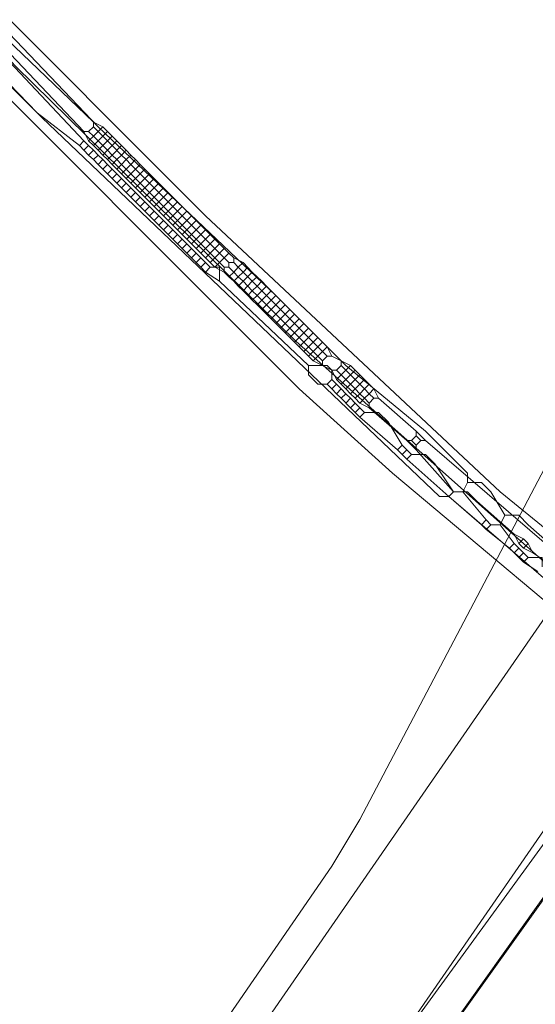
# Model space of a CAD drawing. Header units: metres. Extents: x 92810 to 93633, y 464687 to 465459.
# Tile 275 of 325: x 93439 to 93447, y 465153 to 465168. Entities that reach past the tile are written whole.
import ezdxf
from ezdxf.lldxf.tags import DXFTag

# ---------------------------------------------------------------- set-up
doc = ezdxf.new("R2010")
doc.units = ezdxf.units.M
for name, color, linetype, lineweight, transparency in [('B-OI-KL-DATA_BT NEDERLAND-G', 90, 'SI_B_DATA_BT_NEDERLAND', 18, 0.4), ('B-OI-KL-DATA_KPN-G', 90, 'SI_B_DATA_KPN', 18, 0.4), ('B-OI-KL-DATA_LIANDER-G', 90, 'SI_B_DATA_LIANDER', 18, 0.4), ('B-OI-KL-DATA_PRORAIL-G', 90, 'SI_B_DATA_PRORAIL', 18, 0.4), ('B-OI-KL-ET_HS_LIANDER-G', 10, 'SI_B_ET_HS_LIANDON', 18, 0.4), ('B-OI-KL-ET_LS_PRORAIL-G', 190, 'SI_B_ET_LS_PRORAIL', 18, 0.4), ('B-OI-KL-ET_MS_PRORAIL-G', 130, 'SI_B_ET_MS_PRORAIL', 18, 0.4), ('B-WE-KL-DATA-G', 90, 'KL-DATA-N', 18, 0.4)]:
    doc.layers.add(name, color=color, linetype=linetype, lineweight=lineweight, transparency=transparency)
doc.styles.get("Standard").update_dxf_attribs({"font": 'isocp.shx'})
tags = doc.linetypes.add('KL-DATA-N', pattern='A,4,-1,[101,NLCS.SHX,S=0.5,R=0,X=0,Y=0],-1,4,-1,["D",Standard,S=1,R=0,X=-0.25,Y=-0.5],-1.5', length=12.5).pattern_tags.tags
tags[18] = DXFTag(74, 10)
doc.linetypes.add('SI_B_DATA_BT_NEDERLAND', pattern='A,5,-2,["BTN",Standard,S=1.5,R=0,X=-0.51,Y=-0.75],-7', length=14)
doc.linetypes.add('SI_B_DATA_KPN', pattern='A,5,-2,["KPN",Standard,S=1.5,R=0,X=-0.51,Y=-0.75],-8', length=15)
doc.linetypes.add('SI_B_DATA_LIANDER', pattern='A,5,-2,["LI-DATA",Standard,S=1.5,R=0,X=-0.51,Y=-0.75],-11', length=18)
doc.linetypes.add('SI_B_DATA_PRORAIL', pattern='A,5,-2,["PRO-DATA",Standard,S=1.5,R=0,X=-0.51,Y=-0.75],-13', length=20)
doc.linetypes.add('SI_B_ET_HS_LIANDON', pattern='A,5,-2,["LI-HS",Standard,S=1.5,R=0,X=-0.51,Y=-0.75],-10', length=17)
doc.linetypes.add('SI_B_ET_LS_PRORAIL', pattern='A,5,-2,["PRO-LS",Standard,S=1.5,R=0,X=-0.51,Y=-0.75],-11', length=18)
doc.linetypes.add('SI_B_ET_MS_PRORAIL', pattern='A,5,-2,["PRO-MS",Standard,S=1.5,R=0,X=-0.51,Y=-0.75],-11', length=18)

msp = doc.modelspace()

# ---------------------------------------------------------------- linework, layer by layer
at = {"layer": 'B-OI-KL-DATA_BT NEDERLAND-G', "flags": 128}
for points in [[(93501.6, 465239.3), (93497.7, 465232.6), (93503.5, 465226), (93486.2, 465204), (93480.8, 465198.4), (93464.1, 465177.9), (93440.3, 465144.5), (93444.6, 465141.5)], [(93440.3, 465144.5), (93454.1, 465163.8), (93464.1, 465177.9), (93480, 465197.7), (93486.2, 465204.1), (93503.4, 465226), (93497.7, 465232.6)]]:
    msp.add_lwpolyline(points, dxfattribs=at)
at = {"layer": 'B-OI-KL-DATA_KPN-G', "flags": 128}
msp.add_lwpolyline([(93479.25, 465197.179), (93463.25, 465177.036), (93443.536, 465149.964), (93437.679, 465141.107), (93436.036, 465138.75), (93434.821, 465137.179), (93434.893, 465136.893), (93441.321, 465132.25), (93441.679, 465132.393), (93442.964, 465134.107)], dxfattribs=at)
at = {"layer": 'B-OI-KL-DATA_LIANDER-G', "flags": 128}
for points in [[(93446.107, 465160.607), (93446.107, 465160.75), (93445.464, 465161.393), (93444.25, 465162.393), (93443.179, 465163.464), (93440.464, 465166.036), (93438.893, 465167.679), (93435.107, 465171.679), (93434.536, 465172.393), (93431.036, 465176.464), (93428.75, 465179.321), (93424.179, 465185.107), (93422.893, 465186.607), (93421.964, 465187.607), (93421.536, 465188.179), (93421.107, 465188.893)], [(93436.75, 465169.536), (93440.25, 465165.821)], [(93436.607, 465169.464), (93437.536, 465168.321), (93439.536, 465166.25), (93440.179, 465165.75)], [(93440.25, 465165.821), (93440.179, 465165.75)], [(93440.179, 465165.75), (93440.321, 465165.607)], [(93440.25, 465165.821), (93440.321, 465165.75)], [(93440.321, 465165.75), (93440.25, 465165.679)], [(93440.321, 465165.75), (93440.393, 465165.679)], [(93440.393, 465165.679), (93440.321, 465165.607)], [(93440.321, 465165.607), (93440.393, 465165.536)], [(93440.393, 465165.679), (93440.464, 465165.607)], [(93440.464, 465165.607), (93440.393, 465165.536)], [(93440.464, 465165.607), (93440.536, 465165.536)], [(93440.393, 465165.536), (93440.464, 465165.464)], [(93440.536, 465165.536), (93440.464, 465165.464)], [(93440.464, 465165.464), (93440.536, 465165.393)], [(93440.536, 465165.536), (93440.607, 465165.464)], [(93440.607, 465165.464), (93440.536, 465165.393)], [(93440.607, 465165.464), (93440.679, 465165.393)], [(93440.536, 465165.393), (93440.607, 465165.321)], [(93440.679, 465165.393), (93440.607, 465165.321)], [(93440.607, 465165.321), (93440.679, 465165.25)], [(93440.679, 465165.393), (93440.821, 465165.25)], [(93440.75, 465165.321), (93440.679, 465165.25)], [(93440.679, 465165.25), (93440.821, 465165.107)], [(93440.821, 465165.25), (93440.75, 465165.179)], [(93440.821, 465165.25), (93440.893, 465165.179)], [(93440.893, 465165.179), (93440.821, 465165.107)], [(93440.893, 465165.179), (93440.964, 465165.107)], [(93440.821, 465165.107), (93440.893, 465165.036)], [(93440.964, 465165.107), (93440.893, 465165.036)], [(93440.893, 465165.036), (93440.964, 465164.964)], [(93440.964, 465165.107), (93441.036, 465165.036)], [(93441.036, 465165.036), (93440.964, 465164.964)], [(93441.036, 465165.036), (93441.107, 465164.964)], [(93440.964, 465164.964), (93441.036, 465164.893)], [(93441.107, 465164.964), (93441.036, 465164.893)], [(93441.036, 465164.893), (93441.107, 465164.821)], [(93441.107, 465164.964), (93441.179, 465164.893)], [(93441.179, 465164.893), (93441.107, 465164.821)], [(93441.107, 465164.821), (93441.179, 465164.75)], [(93441.179, 465164.893), (93441.321, 465164.75)], [(93441.25, 465164.821), (93441.179, 465164.75)], [(93441.179, 465164.75), (93441.321, 465164.607)], [(93441.321, 465164.75), (93441.25, 465164.679)], [(93441.321, 465164.75), (93441.393, 465164.679)], [(93441.393, 465164.679), (93441.321, 465164.607)], [(93441.393, 465164.679), (93441.464, 465164.607)], [(93441.321, 465164.607), (93441.393, 465164.536)], [(93441.464, 465164.607), (93441.393, 465164.536)], [(93441.393, 465164.536), (93441.464, 465164.464)], [(93441.464, 465164.607), (93441.536, 465164.536)], [(93441.536, 465164.536), (93441.464, 465164.464)], [(93441.536, 465164.536), (93441.607, 465164.464)], [(93441.464, 465164.464), (93441.536, 465164.393)], [(93441.607, 465164.464), (93441.536, 465164.393)], [(93441.536, 465164.393), (93441.607, 465164.321)], [(93441.607, 465164.464), (93441.679, 465164.393)], [(93441.679, 465164.393), (93441.607, 465164.321)], [(93441.679, 465164.393), (93441.821, 465164.25)], [(93441.607, 465164.321), (93441.679, 465164.25)], [(93441.75, 465164.321), (93441.679, 465164.25)], [(93441.679, 465164.25), (93441.821, 465164.107)], [(93441.821, 465164.25), (93441.75, 465164.179)], [(93441.821, 465164.25), (93441.893, 465164.179)], [(93441.893, 465164.179), (93441.821, 465164.107)], [(93441.821, 465164.107), (93441.893, 465164.036)], [(93441.893, 465164.179), (93441.964, 465164.107)], [(93441.964, 465164.107), (93441.893, 465164.036)], [(93441.964, 465164.107), (93442.036, 465164.036)], [(93441.893, 465164.036), (93441.964, 465163.964)], [(93442.036, 465164.036), (93441.964, 465163.964)], [(93441.964, 465163.964), (93442.036, 465163.893)], [(93442.036, 465164.036), (93442.107, 465163.964)], [(93442.107, 465163.964), (93442.036, 465163.893)], [(93442.107, 465163.964), (93442.179, 465163.893)], [(93442.036, 465163.893), (93442.107, 465163.821)], [(93442.179, 465163.893), (93442.107, 465163.821)], [(93442.107, 465163.821), (93442.321, 465163.679)], [(93442.179, 465163.893), (93442.321, 465163.893), (93442.321, 465163.679)], [(93442.321, 465163.679), (93443.679, 465162.393)], [(93443.679, 465162.393), (93443.964, 465162.393), (93444.036, 465162.321), (93444.036, 465162.179)], [(93443.679, 465162.393), (93443.679, 465162.25), (93443.821, 465162.107), (93443.964, 465162.107)], [(93444.036, 465162.179), (93443.964, 465162.107)], [(93444.036, 465162.179), (93444.107, 465162.107)], [(93443.964, 465162.107), (93444.036, 465162.036)], [(93444.107, 465162.107), (93444.036, 465162.036)], [(93444.036, 465162.036), (93444.107, 465161.964)], [(93444.107, 465162.107), (93444.179, 465162.036)], [(93444.179, 465162.036), (93444.107, 465161.964)], [(93444.107, 465161.964), (93444.179, 465161.893)], [(93444.179, 465162.036), (93444.25, 465161.964)], [(93444.25, 465161.964), (93444.179, 465161.893)], [(93444.25, 465161.964), (93444.321, 465161.893)], [(93444.179, 465161.893), (93444.321, 465161.75)], [(93444.321, 465161.893), (93444.25, 465161.821)], [(93444.321, 465161.893), (93444.393, 465161.821)], [(93444.393, 465161.821), (93444.321, 465161.75)], [(93444.393, 465161.821), (93444.464, 465161.75)], [(93444.321, 465161.75), (93444.393, 465161.679)], [(93444.464, 465161.75), (93444.393, 465161.679)], [(93444.393, 465161.679), (93444.464, 465161.607)], [(93444.464, 465161.75), (93444.536, 465161.679)], [(93444.536, 465161.679), (93444.464, 465161.607)], [(93444.536, 465161.679), (93444.75, 465161.679), (93444.893, 465161.536), (93445.107, 465161.179)], [(93444.464, 465161.607), (93445.036, 465161.107)], [(93445.107, 465161.179), (93445.036, 465161.107)], [(93445.036, 465161.107), (93445.107, 465161.036)], [(93445.107, 465161.179), (93445.179, 465161.107)], [(93445.179, 465161.107), (93445.107, 465161.036)], [(93445.179, 465161.107), (93445.25, 465161.036)], [(93445.107, 465161.036), (93445.179, 465160.964)], [(93445.25, 465161.036), (93445.179, 465160.964)], [(93445.179, 465160.964), (93445.821, 465160.393)], [(93445.25, 465161.036), (93445.464, 465161.036), (93445.607, 465160.893), (93445.893, 465160.464)], [(93445.893, 465160.464), (93445.821, 465160.393)], [(93445.893, 465160.464), (93446.036, 465160.464)], [(93446.107, 465160.607), (93446.036, 465160.464)], [(93446.036, 465160.464), (93446.393, 465160.036)], [(93446.107, 465160.607), (93446.321, 465160.607), (93446.464, 465160.464), (93446.679, 465160.107)], [(93445.821, 465160.393), (93446.321, 465159.964)], [(93446.393, 465160.036), (93446.321, 465159.964)], [(93446.393, 465160.036), (93446.464, 465159.964)], [(93446.679, 465160.107), (93446.607, 465159.964)], [(93446.679, 465160.107), (93446.893, 465160.107), (93447.036, 465159.964), (93448.25, 465158.893), (93448.25, 465158.75)], [(93446.321, 465159.964), (93446.393, 465159.893)], [(93446.464, 465159.964), (93446.393, 465159.893)], [(93446.393, 465159.893), (93446.75, 465159.607)], [(93446.464, 465159.964), (93446.607, 465159.964)], [(93446.607, 465159.964), (93446.821, 465159.679)], [(93446.821, 465159.679), (93446.75, 465159.607)], [(93446.75, 465159.607), (93446.821, 465159.536)], [(93446.821, 465159.679), (93446.893, 465159.607)], [(93446.893, 465159.607), (93446.821, 465159.536)], [(93446.893, 465159.607), (93446.964, 465159.536)], [(93446.821, 465159.536), (93446.893, 465159.464)], [(93446.964, 465159.536), (93446.893, 465159.464)], [(93446.893, 465159.464), (93446.964, 465159.393)], [(93446.964, 465159.536), (93447.036, 465159.464)], [(93447.036, 465159.464), (93446.964, 465159.393)], [(93447.036, 465159.464), (93447.25, 465159.464), (93447.25, 465159.321)], [(93446.964, 465159.393), (93447.179, 465159.25)]]:
    msp.add_lwpolyline(points, dxfattribs=at)
at = {"layer": 'B-OI-KL-DATA_PRORAIL-G', "flags": 128}
msp.add_lwpolyline([(93481.321, 465194.464), (93477.25, 465189.393), (93476.893, 465189.036), (93467.464, 465178.893), (93465.679, 465177.821), (93465.464, 465177.75), (93463.964, 465178.25), (93463.607, 465178.25), (93461.75, 465177.607), (93459.321, 465174.821), (93452.393, 465166.036), (93450.25, 465162.75), (93449.607, 465161.893), (93441.107, 465149.607), (93435.321, 465141.179), (93432.821, 465136.821), (93432.679, 465136.679), (93430.393, 465135.179), (93429.679, 465134.607), (93421.179, 465124.179), (93421.036, 465124.179)], dxfattribs=at)
at = {"layer": 'B-OI-KL-ET_HS_LIANDER-G'}
for p, q in [((93440.821, 465165.75), (93440.679, 465165.607)), ((93441.321, 465165.25), (93441.179, 465165.107)), ((93441.821, 465164.75), (93441.679, 465164.607)), ((93442.321, 465164.25), (93442.179, 465164.107)), ((93442.821, 465163.821), (93442.679, 465163.679)), ((93442.821, 465163.679), (93442.679, 465163.536)), ((93443.321, 465163.321), (93443.179, 465163.179)), ((93443.321, 465163.179), (93443.179, 465163.036)), ((93443.821, 465162.821), (93443.679, 465162.679)), ((93443.821, 465162.679), (93443.679, 465162.536)), ((93444.321, 465162.393), (93444.179, 465162.25)), ((93444.321, 465162.25), (93444.179, 465162.107))]:
    msp.add_line(p, q, dxfattribs=at)
at = {"layer": 'B-OI-KL-ET_HS_LIANDER-G', "flags": 128}
for points in [[(93421.107, 465189.107), (93433.821, 465173.393), (93438.464, 465168.321), (93442.107, 465164.679), (93446.607, 465160.464), (93460.036, 465149.536), (93464.036, 465146.393), (93490.179, 465125.464), (93491.964, 465123.964), (93501.821, 465115.964)], [(93421.107, 465187.679), (93430.393, 465176.107), (93432.607, 465173.464), (93437.821, 465167.75), (93443.536, 465162.036), (93444.964, 465160.75), (93452.464, 465154.464), (93454.821, 465152.607), (93491.964, 465122.893), (93493.75, 465121.393), (93501.321, 465115.25)], [(93437.536, 465168.464), (93438.536, 465167.25), (93439.607, 465166.179), (93445.679, 465160.393), (93445.821, 465160.393)], [(93438.75, 465167.536), (93440.25, 465165.964)], [(93438.821, 465167.607), (93440.393, 465166.107)], [(93440.393, 465166.036), (93440.321, 465165.964)], [(93440.393, 465166.107), (93440.536, 465166.036)], [(93440.393, 465166.107), (93440.393, 465166.036)], [(93440.393, 465166.036), (93440.464, 465165.964)], [(93440.536, 465166.036), (93440.464, 465165.964)], [(93440.536, 465166.036), (93440.607, 465165.964)], [(93440.25, 465165.964), (93440.321, 465165.964)], [(93440.25, 465165.964), (93440.321, 465165.821)], [(93440.321, 465165.964), (93440.393, 465165.893)], [(93440.393, 465165.893), (93440.321, 465165.821)], [(93440.464, 465165.964), (93440.393, 465165.893)], [(93440.393, 465165.893), (93440.464, 465165.821)], [(93440.464, 465165.964), (93440.536, 465165.893)], [(93440.536, 465165.893), (93440.464, 465165.821)], [(93440.607, 465165.964), (93440.536, 465165.893)], [(93440.536, 465165.893), (93440.607, 465165.821)], [(93440.607, 465165.964), (93440.679, 465165.893)], [(93440.679, 465165.893), (93440.607, 465165.821)], [(93440.679, 465165.893), (93440.821, 465165.75)], [(93440.321, 465165.821), (93440.393, 465165.75)], [(93440.464, 465165.821), (93440.393, 465165.75)], [(93440.393, 465165.75), (93440.464, 465165.679)], [(93440.464, 465165.821), (93440.536, 465165.75)], [(93440.536, 465165.75), (93440.464, 465165.679)], [(93440.607, 465165.821), (93440.536, 465165.75)], [(93440.536, 465165.75), (93440.607, 465165.679)], [(93440.607, 465165.821), (93440.679, 465165.75)], [(93440.679, 465165.75), (93440.607, 465165.679)], [(93440.75, 465165.821), (93440.679, 465165.75)], [(93440.679, 465165.75), (93440.821, 465165.607)], [(93440.821, 465165.75), (93440.893, 465165.679)], [(93440.464, 465165.679), (93440.536, 465165.607)], [(93440.607, 465165.679), (93440.536, 465165.607)], [(93440.536, 465165.607), (93440.607, 465165.536)], [(93440.607, 465165.679), (93440.679, 465165.607)], [(93440.679, 465165.607), (93440.607, 465165.536)], [(93440.679, 465165.607), (93440.75, 465165.536)], [(93440.821, 465165.607), (93440.75, 465165.536)], [(93440.893, 465165.679), (93440.821, 465165.607)], [(93440.821, 465165.607), (93440.893, 465165.536)], [(93440.893, 465165.679), (93440.964, 465165.607)], [(93440.964, 465165.607), (93440.893, 465165.536)], [(93440.964, 465165.607), (93441.036, 465165.536)], [(93440.607, 465165.536), (93440.679, 465165.464)], [(93440.75, 465165.536), (93440.679, 465165.464)], [(93440.679, 465165.464), (93440.821, 465165.321)], [(93440.75, 465165.536), (93440.821, 465165.464)], [(93440.821, 465165.464), (93440.75, 465165.393)], [(93440.893, 465165.536), (93440.821, 465165.464)], [(93440.821, 465165.464), (93440.893, 465165.393)], [(93440.893, 465165.536), (93440.964, 465165.464)], [(93440.964, 465165.464), (93440.893, 465165.393)], [(93441.036, 465165.536), (93440.964, 465165.464)], [(93440.964, 465165.464), (93441.036, 465165.393)], [(93441.036, 465165.536), (93441.107, 465165.464)], [(93441.107, 465165.464), (93441.036, 465165.393)], [(93441.107, 465165.464), (93441.179, 465165.393)], [(93440.893, 465165.393), (93440.821, 465165.321)], [(93440.821, 465165.321), (93440.893, 465165.25)], [(93440.893, 465165.393), (93440.964, 465165.321)], [(93440.964, 465165.321), (93440.893, 465165.25)], [(93441.036, 465165.393), (93440.964, 465165.321)], [(93440.964, 465165.321), (93441.036, 465165.25)], [(93441.036, 465165.393), (93441.107, 465165.321)], [(93441.107, 465165.321), (93441.036, 465165.25)], [(93441.179, 465165.393), (93441.107, 465165.321)], [(93441.107, 465165.321), (93441.179, 465165.25)], [(93441.179, 465165.393), (93441.321, 465165.25)], [(93441.25, 465165.321), (93441.179, 465165.25)], [(93440.893, 465165.25), (93440.964, 465165.179)], [(93441.036, 465165.25), (93440.964, 465165.179)], [(93440.964, 465165.179), (93441.036, 465165.107)], [(93441.036, 465165.25), (93441.107, 465165.179)], [(93441.107, 465165.179), (93441.036, 465165.107)], [(93441.179, 465165.25), (93441.107, 465165.179)], [(93441.107, 465165.179), (93441.179, 465165.107)], [(93441.179, 465165.25), (93441.321, 465165.107)], [(93441.321, 465165.25), (93441.393, 465165.179)], [(93441.393, 465165.179), (93441.321, 465165.107)], [(93441.393, 465165.179), (93441.464, 465165.107)], [(93441.036, 465165.107), (93441.107, 465165.036)], [(93441.179, 465165.107), (93441.107, 465165.036)], [(93441.107, 465165.036), (93441.179, 465164.964)], [(93441.179, 465165.107), (93441.25, 465165.036)], [(93441.25, 465165.036), (93441.179, 465164.964)], [(93441.321, 465165.107), (93441.25, 465165.036)], [(93441.25, 465165.036), (93441.321, 465164.964)], [(93441.321, 465165.107), (93441.393, 465165.036)], [(93441.393, 465165.036), (93441.321, 465164.964)], [(93441.464, 465165.107), (93441.393, 465165.036)], [(93441.393, 465165.036), (93441.464, 465164.964)], [(93441.464, 465165.107), (93441.536, 465165.036)], [(93441.536, 465165.036), (93441.464, 465164.964)], [(93441.536, 465165.036), (93441.607, 465164.964)], [(93441.179, 465164.964), (93441.321, 465164.821)], [(93441.321, 465164.964), (93441.25, 465164.893)], [(93441.321, 465164.964), (93441.393, 465164.893)], [(93441.393, 465164.893), (93441.321, 465164.821)], [(93441.321, 465164.821), (93441.393, 465164.75)], [(93441.464, 465164.964), (93441.393, 465164.893)], [(93441.393, 465164.893), (93441.464, 465164.821)], [(93441.464, 465164.821), (93441.393, 465164.75)], [(93441.464, 465164.964), (93441.536, 465164.893)], [(93441.536, 465164.893), (93441.464, 465164.821)], [(93441.464, 465164.821), (93441.536, 465164.75)], [(93441.607, 465164.964), (93441.536, 465164.893)], [(93441.536, 465164.893), (93441.607, 465164.821)], [(93441.607, 465164.821), (93441.536, 465164.75)], [(93441.607, 465164.964), (93441.679, 465164.893)], [(93441.679, 465164.893), (93441.607, 465164.821)], [(93441.607, 465164.821), (93441.679, 465164.75)], [(93441.679, 465164.893), (93441.821, 465164.75)], [(93441.75, 465164.821), (93441.679, 465164.75)], [(93441.393, 465164.75), (93441.464, 465164.679)], [(93441.536, 465164.75), (93441.464, 465164.679)], [(93441.464, 465164.679), (93441.536, 465164.607)], [(93441.536, 465164.75), (93441.607, 465164.679)], [(93441.607, 465164.679), (93441.536, 465164.607)], [(93441.679, 465164.75), (93441.607, 465164.679)], [(93441.607, 465164.679), (93441.679, 465164.607)], [(93441.679, 465164.75), (93441.821, 465164.607)], [(93441.821, 465164.75), (93441.893, 465164.679)], [(93441.893, 465164.679), (93441.821, 465164.607)], [(93441.893, 465164.679), (93441.964, 465164.607)], [(93441.536, 465164.607), (93441.607, 465164.536)], [(93441.679, 465164.607), (93441.607, 465164.536)], [(93441.607, 465164.536), (93441.679, 465164.464)], [(93441.679, 465164.607), (93441.75, 465164.536)], [(93441.75, 465164.536), (93441.679, 465164.464)], [(93441.821, 465164.607), (93441.75, 465164.536)], [(93441.75, 465164.536), (93441.821, 465164.464)], [(93441.821, 465164.607), (93441.893, 465164.536)], [(93441.893, 465164.536), (93441.821, 465164.464)], [(93441.964, 465164.607), (93441.893, 465164.536)], [(93441.893, 465164.536), (93441.964, 465164.464)], [(93441.964, 465164.607), (93442.036, 465164.536)], [(93442.036, 465164.536), (93441.964, 465164.464)], [(93442.036, 465164.536), (93442.107, 465164.464)], [(93441.679, 465164.464), (93441.821, 465164.321)], [(93441.821, 465164.464), (93441.75, 465164.393)], [(93441.821, 465164.464), (93441.893, 465164.393)], [(93441.893, 465164.393), (93441.821, 465164.321)], [(93441.964, 465164.464), (93441.893, 465164.393)], [(93441.893, 465164.393), (93441.964, 465164.321)], [(93441.964, 465164.464), (93442.036, 465164.393)], [(93442.036, 465164.393), (93441.964, 465164.321)], [(93442.107, 465164.464), (93442.036, 465164.393)], [(93442.036, 465164.393), (93442.107, 465164.321)], [(93442.107, 465164.464), (93442.179, 465164.393)], [(93442.179, 465164.393), (93442.107, 465164.321)], [(93442.179, 465164.393), (93442.321, 465164.25)], [(93441.821, 465164.321), (93441.893, 465164.25)], [(93441.964, 465164.321), (93441.893, 465164.25)], [(93441.893, 465164.25), (93441.964, 465164.179)], [(93441.964, 465164.321), (93442.036, 465164.25)], [(93442.036, 465164.25), (93441.964, 465164.179)], [(93442.107, 465164.321), (93442.036, 465164.25)], [(93442.036, 465164.25), (93442.107, 465164.179)], [(93442.107, 465164.321), (93442.179, 465164.25)], [(93442.179, 465164.25), (93442.107, 465164.179)], [(93442.25, 465164.321), (93442.179, 465164.25)], [(93442.179, 465164.25), (93442.321, 465164.107)], [(93442.321, 465164.25), (93442.393, 465164.179)], [(93441.964, 465164.179), (93442.036, 465164.107)], [(93442.107, 465164.179), (93442.036, 465164.107)], [(93442.036, 465164.107), (93442.107, 465164.036)], [(93442.107, 465164.179), (93442.179, 465164.107)], [(93442.179, 465164.107), (93442.107, 465164.036)], [(93442.179, 465164.107), (93442.25, 465164.036)], [(93442.321, 465164.107), (93442.25, 465164.036)], [(93442.393, 465164.179), (93442.321, 465164.107)], [(93442.321, 465164.107), (93442.393, 465164.036)], [(93442.393, 465164.179), (93442.464, 465164.107)], [(93442.464, 465164.107), (93442.393, 465164.036)], [(93442.464, 465164.107), (93442.536, 465164.036)], [(93442.107, 465164.036), (93442.179, 465163.964)], [(93442.25, 465164.036), (93442.179, 465163.964)], [(93442.179, 465163.964), (93442.25, 465163.893)], [(93442.25, 465164.036), (93442.321, 465163.964)], [(93442.321, 465163.964), (93442.25, 465163.893)], [(93442.393, 465164.036), (93442.321, 465163.964)], [(93442.321, 465163.964), (93442.393, 465163.893)], [(93442.393, 465164.036), (93442.464, 465163.964)], [(93442.464, 465163.964), (93442.536, 465163.964)], [(93442.464, 465163.964), (93442.464, 465163.893)], [(93442.536, 465164.036), (93442.679, 465163.964)], [(93442.536, 465164.036), (93442.536, 465163.964)], [(93442.536, 465163.964), (93442.607, 465163.893)], [(93442.679, 465163.964), (93442.607, 465163.893)], [(93442.679, 465163.964), (93442.821, 465163.821)], [(93442.25, 465163.893), (93442.393, 465163.821)], [(93442.393, 465163.893), (93442.464, 465163.893)], [(93442.393, 465163.893), (93442.393, 465163.821)], [(93442.393, 465163.821), (93442.464, 465163.75)], [(93442.464, 465163.893), (93442.536, 465163.821)], [(93442.536, 465163.821), (93442.464, 465163.75)], [(93442.607, 465163.893), (93442.536, 465163.821)], [(93442.536, 465163.821), (93442.607, 465163.75)], [(93442.607, 465163.893), (93442.679, 465163.821)], [(93442.679, 465163.821), (93442.607, 465163.75)], [(93442.75, 465163.893), (93442.679, 465163.821)], [(93442.679, 465163.821), (93442.821, 465163.679)], [(93442.821, 465163.821), (93442.893, 465163.75)], [(93442.464, 465163.75), (93442.536, 465163.679)], [(93442.607, 465163.75), (93442.536, 465163.679)], [(93442.536, 465163.679), (93442.607, 465163.607)], [(93442.607, 465163.75), (93442.679, 465163.679)], [(93442.679, 465163.679), (93442.607, 465163.607)], [(93442.679, 465163.679), (93442.821, 465163.536)], [(93442.893, 465163.75), (93442.821, 465163.679)], [(93442.821, 465163.679), (93442.893, 465163.607)], [(93442.893, 465163.75), (93442.964, 465163.679)], [(93442.964, 465163.679), (93442.893, 465163.607)], [(93442.964, 465163.679), (93443.036, 465163.607)], [(93442.607, 465163.607), (93442.679, 465163.536)], [(93442.679, 465163.536), (93442.75, 465163.464)], [(93442.821, 465163.536), (93442.75, 465163.464)], [(93442.893, 465163.607), (93442.821, 465163.536)], [(93442.821, 465163.536), (93442.893, 465163.464)], [(93442.893, 465163.607), (93442.964, 465163.536)], [(93442.964, 465163.536), (93442.893, 465163.464)], [(93443.036, 465163.607), (93442.964, 465163.536)], [(93442.964, 465163.536), (93443.036, 465163.464)], [(93443.036, 465163.607), (93443.107, 465163.536)], [(93443.107, 465163.536), (93443.036, 465163.464)], [(93443.107, 465163.536), (93443.179, 465163.464)], [(93442.75, 465163.464), (93442.821, 465163.393)], [(93442.893, 465163.464), (93442.821, 465163.393)], [(93442.821, 465163.393), (93442.893, 465163.321)], [(93442.893, 465163.464), (93442.964, 465163.393)], [(93442.964, 465163.393), (93442.893, 465163.321)], [(93442.893, 465163.321), (93442.964, 465163.25)], [(93443.036, 465163.464), (93442.964, 465163.393)], [(93442.964, 465163.393), (93443.036, 465163.321)], [(93443.036, 465163.321), (93442.964, 465163.25)], [(93443.036, 465163.464), (93443.107, 465163.393)], [(93443.107, 465163.393), (93443.036, 465163.321)], [(93443.036, 465163.321), (93443.107, 465163.25)], [(93443.179, 465163.464), (93443.107, 465163.393)], [(93443.107, 465163.393), (93443.179, 465163.321)], [(93443.179, 465163.321), (93443.107, 465163.25)], [(93443.179, 465163.464), (93443.321, 465163.321)], [(93443.25, 465163.393), (93443.179, 465163.321)], [(93443.179, 465163.321), (93443.321, 465163.179)], [(93443.321, 465163.321), (93443.393, 465163.25)], [(93442.964, 465163.25), (93443.036, 465163.179)], [(93443.107, 465163.25), (93443.036, 465163.179)], [(93443.036, 465163.179), (93443.107, 465163.107)], [(93443.107, 465163.25), (93443.179, 465163.179)], [(93443.179, 465163.179), (93443.107, 465163.107)], [(93443.179, 465163.179), (93443.321, 465163.036)], [(93443.393, 465163.25), (93443.321, 465163.179)], [(93443.321, 465163.179), (93443.393, 465163.107)], [(93443.393, 465163.25), (93443.464, 465163.179)], [(93443.464, 465163.179), (93443.393, 465163.107)], [(93443.464, 465163.179), (93443.536, 465163.107)], [(93443.107, 465163.107), (93443.179, 465163.036)], [(93443.179, 465163.036), (93443.25, 465162.964)], [(93443.321, 465163.036), (93443.25, 465162.964)], [(93443.393, 465163.107), (93443.321, 465163.036)], [(93443.321, 465163.036), (93443.393, 465162.964)], [(93443.393, 465163.107), (93443.464, 465163.036)], [(93443.464, 465163.036), (93443.393, 465162.964)], [(93443.536, 465163.107), (93443.464, 465163.036)], [(93443.464, 465163.036), (93443.536, 465162.964)], [(93443.536, 465163.107), (93443.607, 465163.036)], [(93443.607, 465163.036), (93443.536, 465162.964)], [(93443.607, 465163.036), (93443.679, 465162.964)], [(93443.25, 465162.964), (93443.321, 465162.893)], [(93443.393, 465162.964), (93443.321, 465162.893)], [(93443.321, 465162.893), (93443.393, 465162.821)], [(93443.393, 465162.964), (93443.464, 465162.893)], [(93443.464, 465162.893), (93443.393, 465162.821)], [(93443.536, 465162.964), (93443.464, 465162.893)], [(93443.464, 465162.893), (93443.536, 465162.821)], [(93443.536, 465162.964), (93443.607, 465162.893)], [(93443.607, 465162.893), (93443.536, 465162.821)], [(93443.679, 465162.964), (93443.607, 465162.893)], [(93443.607, 465162.893), (93443.679, 465162.821)], [(93443.679, 465162.964), (93443.821, 465162.821)], [(93443.75, 465162.893), (93443.679, 465162.821)], [(93443.393, 465162.821), (93443.464, 465162.75)], [(93443.536, 465162.821), (93443.464, 465162.75)], [(93443.464, 465162.75), (93443.536, 465162.679)], [(93443.536, 465162.821), (93443.607, 465162.75)], [(93443.607, 465162.75), (93443.536, 465162.679)], [(93443.679, 465162.821), (93443.607, 465162.75)], [(93443.607, 465162.75), (93443.679, 465162.679)], [(93443.679, 465162.821), (93443.821, 465162.679)], [(93443.821, 465162.821), (93443.893, 465162.75)], [(93443.893, 465162.75), (93443.821, 465162.679)], [(93443.893, 465162.75), (93443.964, 465162.679)], [(93443.536, 465162.679), (93443.607, 465162.607)], [(93443.679, 465162.679), (93443.607, 465162.607)], [(93443.607, 465162.607), (93443.679, 465162.536)], [(93443.679, 465162.679), (93443.821, 465162.536)], [(93443.821, 465162.679), (93443.893, 465162.607)], [(93443.893, 465162.607), (93443.821, 465162.536)], [(93443.964, 465162.679), (93443.893, 465162.607)], [(93443.893, 465162.607), (93443.964, 465162.536)], [(93443.964, 465162.679), (93444.036, 465162.536)], [(93443.679, 465162.536), (93443.75, 465162.464)], [(93443.821, 465162.536), (93443.75, 465162.464)], [(93443.75, 465162.464), (93444.036, 465162.321)], [(93443.821, 465162.536), (93443.893, 465162.464)], [(93443.964, 465162.536), (93443.893, 465162.464)], [(93443.893, 465162.464), (93443.893, 465162.393)], [(93443.964, 465162.536), (93444.036, 465162.536)], [(93444.036, 465162.536), (93444.179, 465162.464)], [(93444.179, 465162.464), (93444.321, 465162.393)], [(93444.179, 465162.464), (93444.179, 465162.393)], [(93444.036, 465162.321), (93444.107, 465162.321)], [(93444.036, 465162.321), (93444.107, 465162.179)], [(93444.179, 465162.393), (93444.107, 465162.321)], [(93444.107, 465162.321), (93444.179, 465162.25)], [(93444.179, 465162.393), (93444.321, 465162.25)], [(93444.321, 465162.393), (93444.393, 465162.321)], [(93444.393, 465162.321), (93444.321, 465162.25)], [(93444.393, 465162.321), (93444.464, 465162.25)], [(93444.179, 465162.25), (93444.107, 465162.179)], [(93444.107, 465162.179), (93444.179, 465162.107)], [(93444.179, 465162.25), (93444.321, 465162.107)], [(93444.321, 465162.25), (93444.393, 465162.179)], [(93444.393, 465162.179), (93444.321, 465162.107)], [(93444.464, 465162.25), (93444.393, 465162.179)], [(93444.393, 465162.179), (93444.464, 465162.107)], [(93444.464, 465162.25), (93444.536, 465162.179)], [(93444.536, 465162.179), (93444.464, 465162.107)], [(93444.536, 465162.179), (93444.607, 465162.107)], [(93444.179, 465162.107), (93444.25, 465162.036)], [(93444.321, 465162.107), (93444.25, 465162.036)], [(93444.25, 465162.036), (93444.321, 465161.964)], [(93444.321, 465162.107), (93444.393, 465162.036)], [(93444.393, 465162.036), (93444.321, 465161.964)], [(93444.321, 465161.964), (93444.393, 465161.893)], [(93444.464, 465162.107), (93444.393, 465162.036)], [(93444.393, 465162.036), (93444.464, 465161.964)], [(93444.464, 465161.964), (93444.393, 465161.893)], [(93444.464, 465162.107), (93444.536, 465162.036)], [(93444.536, 465162.036), (93444.464, 465161.964)], [(93444.464, 465161.964), (93444.536, 465161.893)], [(93444.607, 465162.107), (93444.536, 465162.036)], [(93444.536, 465162.036), (93444.607, 465161.964)], [(93444.607, 465161.964), (93444.536, 465161.893)], [(93444.607, 465162.107), (93444.679, 465162.036)], [(93444.679, 465162.036), (93444.607, 465161.964)], [(93444.607, 465161.964), (93444.679, 465161.893)], [(93444.679, 465162.036), (93444.75, 465161.893)], [(93444.393, 465161.893), (93444.464, 465161.821)], [(93444.536, 465161.893), (93444.464, 465161.821)], [(93444.464, 465161.821), (93444.607, 465161.75)], [(93444.536, 465161.893), (93444.607, 465161.821)], [(93444.679, 465161.893), (93444.607, 465161.821)], [(93444.607, 465161.821), (93444.607, 465161.75)], [(93444.679, 465161.893), (93444.75, 465161.893)], [(93444.75, 465161.893), (93445.321, 465161.393)], [(93444.607, 465161.75), (93445.179, 465161.25)], [(93445.321, 465161.393), (93445.464, 465161.25)], [(93445.321, 465161.393), (93445.321, 465161.321)], [(93445.179, 465161.25), (93445.25, 465161.25)], [(93445.179, 465161.25), (93445.321, 465161.107)], [(93445.321, 465161.321), (93445.25, 465161.25)], [(93445.25, 465161.25), (93445.321, 465161.179)], [(93445.321, 465161.321), (93445.393, 465161.25)], [(93445.393, 465161.25), (93445.321, 465161.179)], [(93445.393, 465161.25), (93445.464, 465161.25)], [(93445.464, 465161.25), (93450.536, 465156.893), (93451.75, 465155.964), (93454.107, 465154.036)], [(93445.321, 465161.179), (93445.321, 465161.107)], [(93445.321, 465161.107), (93445.893, 465160.464)], [(93445.893, 465160.464), (93445.821, 465160.393)], [(93445.893, 465160.464), (93446.107, 465160.464), (93446.25, 465160.321), (93446.821, 465159.821)], [(93445.821, 465160.393), (93449.321, 465157.393)], [(93446.821, 465159.821), (93446.964, 465159.75)], [(93446.821, 465159.821), (93446.893, 465159.679)], [(93446.964, 465159.75), (93446.893, 465159.679)], [(93446.964, 465159.75), (93447.036, 465159.679)], [(93446.893, 465159.679), (93446.964, 465159.607)], [(93447.036, 465159.679), (93446.964, 465159.607)], [(93446.964, 465159.607), (93447.107, 465159.536)], [(93447.036, 465159.679), (93447.107, 465159.536)], [(93447.107, 465159.536), (93447.321, 465159.393)]]:
    msp.add_lwpolyline(points, dxfattribs=at)
at = {"layer": 'B-OI-KL-ET_LS_PRORAIL-G', "flags": 128}
msp.add_lwpolyline([(93486.821, 465193.393), (93481.893, 465194.464), (93481.321, 465194.464), (93481.25, 465194.393), (93477.25, 465189.393), (93476.893, 465189.036), (93467.464, 465178.893), (93465.679, 465177.821), (93465.464, 465177.75), (93463.964, 465178.25), (93463.607, 465178.25), (93461.75, 465177.607), (93459.321, 465174.821), (93452.393, 465166.036), (93450.25, 465162.75), (93449.607, 465161.893), (93441.107, 465149.607), (93435.321, 465141.179), (93432.821, 465136.821), (93432.679, 465136.679), (93430.393, 465135.179), (93429.679, 465134.607), (93421.179, 465124.179), (93421.036, 465124.179)], dxfattribs=at)
at = {"layer": 'B-OI-KL-ET_MS_PRORAIL-G', "flags": 128}
for points in [[(93462.536, 465177.893), (93462.536, 465178.036), (93462.179, 465178.393), (93461.893, 465178.607), (93460.179, 465178.75), (93459.679, 465178.679), (93458.393, 465177.536), (93455.536, 465173.321), (93454.321, 465171.679), (93452.25, 465168.679), (93451.464, 465167.679), (93449.536, 465165.107), (93444.464, 465155.464), (93444.036, 465154.75), (93440.25, 465149.25), (93439.536, 465148.036), (93439.536, 465147.75)], [(93459.75, 465175.107), (93459.536, 465175.107), (93455.821, 465170.25), (93454.464, 465168.607), (93452.393, 465166.036), (93450.25, 465162.75), (93449.607, 465161.893), (93441.107, 465149.607), (93439.679, 465147.536)], [(93460.607, 465174.393), (93460.321, 465174.179), (93460.036, 465173.75), (93448.179, 465156.607), (93442.893, 465148.964), (93432.036, 465133.25)]]:
    msp.add_lwpolyline(points, dxfattribs=at)
at = {"layer": 'B-WE-KL-DATA-G'}
msp.add_lwpolyline([(93421, 465188.556), (93431.24, 465175.83), (93435.12, 465171.32), (93439.21, 465166.96), (93443.49, 465162.76), (93447.97, 465158.78), (93501.555, 465115.542)], dxfattribs=at)

doc.saveas('drawing.dxf')
